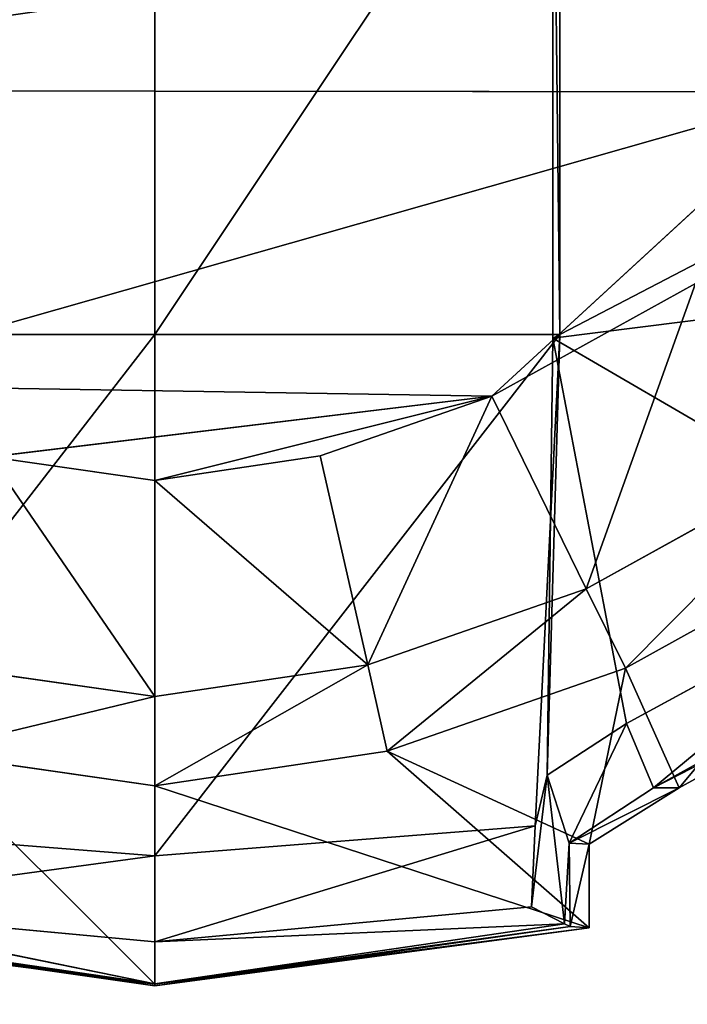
# Model space of a CAD drawing. Extents: x 0 to 31, y 0 to 21.2.
# Tile 380 of 574: x 20.158 to 20.618, y 1.983 to 2.661. Entities that reach past the tile are written whole.
import ezdxf

# ---------------------------------------------------------------- set-up
doc = ezdxf.new("R2010")
doc.units = 0
doc.header["$MEASUREMENT"] = 0
doc.layers.get('0').update_dxf_attribs({"color": 13, "linetype": 'CONTINUOUS'})
for name, color, linetype in [('CAST_IRON', 250, 'CONTINUOUS'), ('GALVANIZED_METAL', 252, 'CONTINUOUS'), ('KNOBS', 252, 'CONTINUOUS')]:
    doc.layers.add(name, color=color, linetype=linetype)

# ---------------------------------------------------------------- blocks, each defined once
blk = doc.blocks.new('NGM5058UC_TRADECAD_DXF')
at = {"layer": 'KNOBS', "color": 0}
for p, q in [((5.0058, -8.18005, 1.16675), (5.0058, -7.75235, 1.16675)), ((5.0058, -8.18005, 1.16675), (5.0058, -7.75235, 1.16675)), ((4.7319, -7.75915, 1.89805), (4.7319, -8.17745, 1.89825)), ((4.7319, -7.75915, 1.89805), (4.7319, -8.17745, 1.89825)), ((5.0106, -7.75915, 1.89805), (5.0106, -8.17745, 1.89825)), ((5.0106, -7.75915, 1.89805), (5.0106, -8.17745, 1.89825)), ((4.2725, -8.00945, 0.38585), (5.1918, -8.01045, 0.38585)), ((4.2725, -8.00945, 0.38585), (5.1918, -8.01045, 0.38585)), ((5.1918, -8.01045, 0.38585), (4.9639, -8.21995, 0.38585)), ((5.1918, -8.01045, 0.38585), (4.9639, -8.21995, 0.38585)), ((5.4304, -8.12655, 1.16675), (5.0058, -8.18005, 1.16675)), ((5.4304, -8.12655, 1.16675), (5.0058, -8.18005, 1.16675)), ((4.9639, -8.21995, 0.38585), (5.104, -8.14235, 0.38585)), ((5.104, -8.14235, 0.59075), (4.9639, -8.21995, 0.59075)), ((5.104, -8.14235, 0.59075), (4.9639, -8.21995, 0.59075)), ((4.9639, -8.21995, 0.38585), (5.104, -8.14235, 0.38585)), ((4.4532, -8.17745, 1.89825), (4.7319, -8.17745, 1.89825)), ((4.4532, -8.17745, 1.89825), (4.7319, -8.17745, 1.89825)), ((4.7319, -8.53645, 1.89825), (4.7319, -8.17745, 1.89825)), ((4.7319, -8.17745, 1.89825), (5.0106, -8.17745, 1.89825)), ((4.7319, -8.53645, 1.89825), (4.7319, -8.17745, 1.89825)), ((4.7319, -8.17745, 1.89825), (5.0106, -8.17745, 1.89825)), ((5.0106, -8.17745, 1.89825), (4.9938, -8.51575, 1.89835)), ((5.0106, -8.17745, 1.89825), (4.9938, -8.51575, 1.89835)), ((5.0106, -8.17745, 1.89825), (5.0019, -8.48095, 1.16675)), ((5.0106, -8.17745, 1.89825), (5.0019, -8.48095, 1.16675)), ((5.0019, -8.48095, 1.16675), (5.0058, -8.18005, 1.16675)), ((5.0019, -8.48095, 1.16675), (5.0058, -8.18005, 1.16675)), ((5.0058, -8.18005, 1.16675), (5.0106, -8.17745, 1.89825)), ((5.0058, -8.18005, 1.16675), (5.0106, -8.17745, 1.89825)), ((5.0058, -8.18005, 1.16675), (5.2661, -8.33145, 1.16675)), ((5.0058, -8.18005, 1.16675), (5.2661, -8.33145, 1.16675)), ((4.9639, -8.21995, 0.38585), (4.482, -8.21215, 0.38585)), ((4.9639, -8.21995, 0.38585), (4.482, -8.21215, 0.38585)), ((4.6185, -8.26185, 0.38585), (4.9639, -8.21995, 0.38585)), ((4.6185, -8.26185, 0.38585), (4.9639, -8.21995, 0.38585)), ((4.8456, -8.26115, 0.38585), (4.9639, -8.21995, 0.38585)), ((4.9639, -8.21995, 0.59075), (4.8456, -8.26115, 0.59075)), ((4.9639, -8.21995, 0.59075), (4.8456, -8.26115, 0.59075)), ((4.8456, -8.26115, 0.38585), (4.9639, -8.21995, 0.38585)), ((4.9639, -8.21995, 0.59075), (5.0288, -8.35265, 0.59075)), ((4.9639, -8.21995, 0.59075), (5.0288, -8.35265, 0.59075)), ((4.9639, -8.21995, 0.59075), (4.9639, -8.21995, 0.38585)), ((4.9639, -8.21995, 0.59075), (4.9639, -8.21995, 0.38585)), ((5.0288, -8.35265, 0.59075), (5.2094, -8.25255, 0.59075)), ((5.0288, -8.35265, 0.80005), (5.2094, -8.25255, 0.80005)), ((5.0288, -8.35265, 0.59075), (5.2094, -8.25255, 0.59075)), ((5.0288, -8.35265, 0.80005), (5.2094, -8.25255, 0.80005)), ((4.6185, -8.26185, 0.38585), (4.7319, -8.27805, 0.38585)), ((4.7319, -8.27805, 0.59075), (4.6185, -8.26185, 0.59075)), ((4.7319, -8.27805, 0.59075), (4.6185, -8.26185, 0.59075)), ((4.6185, -8.26185, 0.38585), (4.7319, -8.27805, 0.38585)), ((4.7319, -8.27805, 0.38585), (4.8456, -8.26115, 0.38585)), ((4.8456, -8.26115, 0.59075), (4.7319, -8.27805, 0.59075)), ((4.8456, -8.26115, 0.59075), (4.7319, -8.27805, 0.59075)), ((4.7319, -8.27805, 0.38585), (4.8456, -8.26115, 0.38585)), ((4.8785, -8.40495, 0.59075), (4.8456, -8.26115, 0.59075)), ((4.8785, -8.40495, 0.59075), (4.8456, -8.26115, 0.59075)), ((4.8456, -8.26115, 0.59075), (4.8456, -8.26115, 0.38585)), ((4.8456, -8.26115, 0.59075), (4.8456, -8.26115, 0.38585)), ((4.7319, -8.27805, 0.59075), (4.7319, -8.42685, 0.59075)), ((4.7319, -8.27805, 0.59075), (4.7319, -8.42685, 0.59075)), ((4.7319, -8.27805, 0.59075), (4.7319, -8.27805, 0.38585)), ((4.7319, -8.27805, 0.59075), (4.7319, -8.27805, 0.38585)), ((5.2531, -8.29805, 0.90625), (5.056, -8.40725, 0.90625)), ((5.2531, -8.29805, 0.90625), (5.056, -8.40725, 0.90625)), ((5.2661, -8.33145, 1.16675), (5.0565, -8.44535, 1.16675)), ((5.2661, -8.33145, 1.16675), (5.0565, -8.44535, 1.16675)), ((4.8785, -8.40495, 0.59075), (5.0288, -8.35265, 0.59075)), ((5.0288, -8.35265, 0.80005), (4.8785, -8.40495, 0.80005)), ((5.0288, -8.35265, 0.80005), (4.8785, -8.40495, 0.80005)), ((4.8785, -8.40495, 0.59075), (5.0288, -8.35265, 0.59075)), ((5.0288, -8.35265, 0.59075), (5.0288, -8.35265, 0.80005)), ((5.056, -8.40725, 0.90625), (5.0288, -8.35265, 0.80005)), ((5.056, -8.40725, 0.90625), (5.0288, -8.35265, 0.80005)), ((5.0288, -8.35265, 0.59075), (5.0288, -8.35265, 0.80005)), ((5.2943, -8.36795, 1.12645), (5.0751, -8.48975, 1.12645)), ((5.2943, -8.36795, 1.12645), (5.0751, -8.48975, 1.12645)), ((5.3159, -8.36615, 0.90625), (5.0929, -8.48975, 0.90625)), ((5.3159, -8.36615, 0.90625), (5.0929, -8.48975, 0.90625)), ((4.5853, -8.40585, 0.59075), (4.7319, -8.42685, 0.59075)), ((4.5853, -8.40585, 0.80005), (4.7319, -8.42685, 0.80005)), ((4.5853, -8.40585, 0.59075), (4.7319, -8.42685, 0.59075)), ((4.5853, -8.40585, 0.80005), (4.7319, -8.42685, 0.80005)), ((4.7319, -8.42685, 0.59075), (4.8785, -8.40495, 0.59075)), ((4.7319, -8.42685, 0.80005), (4.8785, -8.40495, 0.80005)), ((4.7319, -8.42685, 0.59075), (4.8785, -8.40495, 0.59075)), ((4.7319, -8.42685, 0.80005), (4.8785, -8.40495, 0.80005)), ((4.8785, -8.40495, 0.80005), (4.8785, -8.40495, 0.59075)), ((4.8785, -8.40495, 0.80005), (4.8919, -8.46445, 0.90625)), ((4.8785, -8.40495, 0.80005), (4.8919, -8.46445, 0.90625)), ((4.8785, -8.40495, 0.80005), (4.8785, -8.40495, 0.59075)), ((5.056, -8.40725, 0.90625), (4.8919, -8.46445, 0.90625)), ((5.056, -8.40725, 0.90625), (4.8919, -8.46445, 0.90625)), ((5.0929, -8.48975, 0.90625), (5.056, -8.40725, 0.90625)), ((5.0929, -8.48975, 0.90625), (5.056, -8.40725, 0.90625)), ((4.7319, -8.42685, 0.59075), (4.7319, -8.42685, 0.80005)), ((4.7319, -8.42685, 0.59075), (4.7319, -8.42685, 0.80005)), ((4.7319, -8.48825, 0.90625), (4.7319, -8.42685, 0.80005)), ((4.7319, -8.48825, 0.90625), (4.7319, -8.42685, 0.80005)), ((5.0565, -8.44535, 1.16675), (5.0019, -8.48095, 1.16675)), ((5.0565, -8.44535, 1.16675), (5.0019, -8.48095, 1.16675)), ((5.0751, -8.48975, 1.12645), (5.0565, -8.44535, 1.16675)), ((5.0751, -8.48975, 1.12645), (5.0565, -8.44535, 1.16675)), ((4.7319, -8.48825, 0.90625), (4.5718, -8.46535, 0.90625)), ((4.7319, -8.48825, 0.90625), (4.5718, -8.46535, 0.90625)), ((4.8919, -8.46445, 0.90625), (4.7319, -8.48825, 0.90625)), ((4.8919, -8.46445, 0.90625), (4.7319, -8.48825, 0.90625)), ((5.0309, -8.52835, 0.90625), (4.8919, -8.46445, 0.90625)), ((4.8919, -8.46445, 0.90625), (5.0309, -8.58605, 0.90625)), ((4.8919, -8.46445, 0.90625), (5.0309, -8.58605, 0.90625)), ((5.0309, -8.52835, 0.90625), (4.8919, -8.46445, 0.90625)), ((4.9911, -8.57165, 1.89845), (5.0019, -8.48095, 1.16675)), ((4.9911, -8.57165, 1.89845), (5.0019, -8.48095, 1.16675)), ((5.0019, -8.48095, 1.16675), (4.9938, -8.51575, 1.89835)), ((5.0019, -8.48095, 1.16675), (4.9938, -8.51575, 1.89835)), ((5.0171, -8.52775, 1.12645), (5.0019, -8.48095, 1.16675)), ((5.0019, -8.48095, 1.16675), (5.0139, -8.58335, 1.16625)), ((5.0171, -8.52775, 1.12645), (5.0019, -8.48095, 1.16675)), ((5.0019, -8.48095, 1.16675), (5.0139, -8.58335, 1.16625)), ((4.7319, -8.62485, 0.90625), (4.7319, -8.48825, 0.90625)), ((4.7319, -8.62485, 0.90625), (4.7319, -8.48825, 0.90625)), ((5.0171, -8.52775, 1.12645), (5.0751, -8.48975, 1.12645)), ((5.0171, -8.52775, 1.12645), (5.0751, -8.48975, 1.12645)), ((5.0929, -8.48975, 0.90625), (5.0309, -8.52835, 0.90625)), ((5.0929, -8.48975, 0.90625), (5.0309, -8.52835, 0.90625)), ((5.0929, -8.48975, 0.90625), (5.0751, -8.48975, 1.12645)), ((5.0929, -8.48975, 0.90625), (5.0751, -8.48975, 1.12645)), ((4.7319, -8.53645, 1.89825), (4.4699, -8.51575, 1.89845)), ((4.7319, -8.53645, 1.89825), (4.4699, -8.51575, 1.89845)), ((4.9938, -8.51575, 1.89835), (4.7319, -8.53645, 1.89825)), ((4.9938, -8.51575, 1.89835), (4.7319, -8.53645, 1.89825)), ((4.9938, -8.51575, 1.89835), (4.9911, -8.57165, 1.89845)), ((4.9938, -8.51575, 1.89835), (4.9911, -8.57165, 1.89845)), ((5.0139, -8.58335, 1.16625), (5.0171, -8.52775, 1.12645)), ((5.0139, -8.58335, 1.16625), (5.0171, -8.52775, 1.12645)), ((5.0309, -8.52835, 0.90625), (5.0171, -8.52775, 1.12645)), ((5.0179, -8.58505, 1.12635), (5.0171, -8.52775, 1.12645)), ((5.0309, -8.52835, 0.90625), (5.0171, -8.52775, 1.12645)), ((5.0179, -8.58505, 1.12635), (5.0171, -8.52775, 1.12645)), ((5.0309, -8.52835, 0.90625), (5.0309, -8.58605, 0.90625)), ((5.0309, -8.52835, 0.90625), (5.0309, -8.58605, 0.90625)), ((4.7319, -8.53645, 1.89825), (4.7319, -8.59575, 1.89835)), ((4.7319, -8.53645, 1.89825), (4.7319, -8.59575, 1.89835)), ((4.7319, -8.59575, 1.89835), (4.4727, -8.57165, 1.89855)), ((4.4727, -8.57165, 1.89855), (4.7319, -8.62465, 1.16625)), ((4.7319, -8.59575, 1.89835), (4.4727, -8.57165, 1.89855)), ((4.4727, -8.57165, 1.89855), (4.7319, -8.62465, 1.16625)), ((4.9911, -8.57165, 1.89845), (4.7319, -8.59575, 1.89835)), ((4.9911, -8.57165, 1.89845), (4.7319, -8.59575, 1.89835)), ((5.0139, -8.58335, 1.16625), (4.9911, -8.57165, 1.89845)), ((5.0139, -8.58335, 1.16625), (4.9911, -8.57165, 1.89845)), ((4.4329, -8.58605, 0.90625), (4.7319, -8.62485, 0.90625)), ((4.4329, -8.58605, 0.90625), (4.7319, -8.62485, 0.90625)), ((4.7319, -8.62585, 1.12635), (4.4458, -8.58515, 1.12635)), ((4.7319, -8.62585, 1.12635), (4.4458, -8.58515, 1.12635)), ((4.4499, -8.58335, 1.16625), (4.7319, -8.62465, 1.16625)), ((4.4499, -8.58335, 1.16625), (4.7319, -8.62465, 1.16625)), ((4.7319, -8.62465, 1.16625), (5.0139, -8.58335, 1.16625)), ((4.7319, -8.59575, 1.89835), (5.0139, -8.58335, 1.16625)), ((4.7319, -8.62465, 1.16625), (5.0139, -8.58335, 1.16625)), ((4.7319, -8.59575, 1.89835), (5.0139, -8.58335, 1.16625)), ((4.7319, -8.62585, 1.12635), (5.0179, -8.58505, 1.12635)), ((4.7319, -8.62585, 1.12635), (5.0179, -8.58505, 1.12635)), ((5.0309, -8.58605, 0.90625), (4.7319, -8.62485, 0.90625)), ((5.0309, -8.58605, 0.90625), (4.7319, -8.62485, 0.90625)), ((5.0139, -8.58335, 1.16625), (5.0179, -8.58505, 1.12635)), ((5.0139, -8.58335, 1.16625), (5.0179, -8.58505, 1.12635)), ((5.0309, -8.58605, 0.90625), (5.0179, -8.58505, 1.12635)), ((5.0309, -8.58605, 0.90625), (5.0179, -8.58505, 1.12635)), ((4.7319, -8.59575, 1.89835), (4.7319, -8.62465, 1.16625)), ((4.7319, -8.59575, 1.89835), (4.7319, -8.62465, 1.16625)), ((4.7319, -8.62465, 1.16625), (4.7319, -8.62585, 1.12635)), ((4.7319, -8.62465, 1.16625), (4.7319, -8.62585, 1.12635)), ((4.7319, -8.62485, 0.90625), (4.7319, -8.62585, 1.12635)), ((4.7319, -8.62485, 0.90625), (4.7319, -8.62585, 1.12635))]:
    blk.add_line(p, q, dxfattribs=at)
at = {"layer": 'CAST_IRON', "color": 0}
mesh = blk.add_polyface(dxfattribs=at)
corners = [(-6.3929, -5.77405, 0.58145), (6.2138, -5.87025, 0.58145), (-7.348, -9.18255, 0.58145), (5.9703, -5.77405, 0.58145)]
mesh.append_faces([[corners[k] for k in face] for face in [(0, 1, 2), (1, 0, 3)]], dxfattribs={"vtx0": -1, "color": 0})
mesh = blk.add_polyface(dxfattribs=at)
corners = [(6.3871, -5.99295, 0.58145), (-7.348, -9.18255, 0.58145), (6.2138, -5.87025, 0.58145)]
mesh.append_faces([[corners[k] for k in face] for face in [(0, 1, 2)]], dxfattribs={"color": 0})
mesh = blk.add_polyface(dxfattribs=at)
corners = [(6.4994, -6.14695, 0.58145), (-7.348, -9.18255, 0.58145), (6.3871, -5.99295, 0.58145)]
mesh.append_faces([[corners[k] for k in face] for face in [(0, 1, 2)]], dxfattribs={"color": 0})
mesh = blk.add_polyface(dxfattribs=at)
corners = [(6.5572, -6.27685, 0.57605), (-7.348, -9.18255, 0.58145), (6.4994, -6.14695, 0.58145)]
mesh.append_faces([[corners[k] for k in face] for face in [(0, 1, 2)]], dxfattribs={"color": 0})
mesh = blk.add_polyface(dxfattribs=at)
corners = [(6.5715, -6.39075, 0.58145), (-7.348, -9.18255, 0.58145), (6.5572, -6.27685, 0.57605)]
mesh.append_faces([[corners[k] for k in face] for face in [(0, 1, 2)]], dxfattribs={"color": 0})
mesh = blk.add_polyface(dxfattribs=at)
corners = [(6.5869, -9.17585, 0.58145), (-7.348, -9.18255, 0.58145), (6.5715, -6.39075, 0.58145)]
mesh.append_faces([[corners[k] for k in face] for face in [(0, 1, 2)]], dxfattribs={"color": 0})
at = {"layer": 'GALVANIZED_METAL', "color": 0}
mesh = blk.add_polyface(dxfattribs=at)
corners = [(-14.2165, -9.41305, -1.89865), (14.216, 9.40775, -1.89865), (-14.3866, -9.24295, -1.89865), (14.386, 9.23775, -1.89865)]
mesh.append_faces([[corners[k] for k in face] for face in [(0, 1, 2), (1, 0, 3)]], dxfattribs={"vtx0": -1, "color": 0})
mesh = blk.add_polyface(dxfattribs=at)
corners = [(14.216, 9.40775, -1.89865), (-14.2165, 9.40775, -1.89865), (-14.3866, -9.24295, -1.89865)]
mesh.append_faces([[corners[k] for k in face] for face in [(0, 1, 2)]], dxfattribs={"color": 0})
mesh = blk.add_polyface(dxfattribs=at)
corners = [(14.386, 9.23775, -1.89865), (-14.2165, -9.41305, -1.89865), (14.2159, -9.41295, -1.89865)]
mesh.append_faces([[corners[k] for k in face] for face in [(0, 1, 2)]], dxfattribs={"color": 0})
at = {"layer": 'KNOBS', "color": 0}
mesh = blk.add_polyface(dxfattribs=at)
corners = [(4.2725, -8.00945, 0.38585), (5.1283, -7.43055, 0.38585), (4.226, -7.87015, 0.38585), (5.21, -7.55605, 0.38585)]
mesh.append_faces([[corners[k] for k in face] for face in [(0, 1, 2), (1, 0, 3)]], dxfattribs={"vtx0": -1, "color": 0})
mesh = blk.add_polyface(dxfattribs=at)
corners = [(5.2385, -7.87015, 0.38585), (5.21, -7.55605, 0.38585), (4.2725, -8.00945, 0.38585), (5.2497, -7.71865, 0.38585)]
mesh.append_faces([[corners[k] for k in face] for face in [(0, 1, 2), (1, 0, 3)]], dxfattribs={"vtx0": -1, "color": 0})
mesh = blk.add_polyface(dxfattribs=at)
corners = [(5.5, -7.92255, 1.16675), (5.0058, -8.18005, 1.16675), (5.0058, -7.75235, 1.16675), (5.4304, -8.12655, 1.16675)]
mesh.append_faces([[corners[k] for k in face] for face in [(0, 1, 2), (1, 0, 3)]], dxfattribs={"vtx0": -1, "color": 0})
mesh = blk.add_polyface(dxfattribs=at)
corners = [(5.0106, -8.17745, 1.89825), (5.0058, -7.75235, 1.16675), (5.0058, -8.18005, 1.16675), (5.0106, -7.75915, 1.89805)]
mesh.append_faces([[corners[k] for k in face] for face in [(0, 1, 2), (1, 0, 3)]], dxfattribs={"vtx0": -1, "color": 0})
mesh = blk.add_polyface(dxfattribs=at)
corners = [(4.7319, -7.75915, 1.89805), (4.4532, -8.17745, 1.89825), (4.4532, -7.75915, 1.89805), (4.7319, -8.17745, 1.89825)]
mesh.append_faces([[corners[k] for k in face] for face in [(0, 1, 2), (1, 0, 3)]], dxfattribs={"vtx0": -1, "color": 0})
mesh = blk.add_polyface(dxfattribs=at)
corners = [(5.0106, -7.75915, 1.89805), (4.7319, -8.17745, 1.89825), (4.7319, -7.75915, 1.89805), (5.0106, -8.17745, 1.89825)]
mesh.append_faces([[corners[k] for k in face] for face in [(0, 1, 2), (1, 0, 3)]], dxfattribs={"vtx0": -1, "color": 0})
mesh = blk.add_polyface(dxfattribs=at)
corners = [(5.2385, -7.87015, 0.38585), (4.2725, -8.00945, 0.38585), (5.1918, -8.01045, 0.38585)]
mesh.append_faces([[corners[k] for k in face] for face in [(0, 1, 2)]], dxfattribs={"color": 0})
mesh = blk.add_polyface(dxfattribs=at)
corners = [(4.482, -8.21215, 0.38585), (5.1918, -8.01045, 0.38585), (4.2725, -8.00945, 0.38585), (4.9639, -8.21995, 0.38585)]
mesh.append_faces([[corners[k] for k in face] for face in [(0, 1, 2), (1, 0, 3)]], dxfattribs={"vtx0": -1, "color": 0})
mesh = blk.add_polyface(dxfattribs=at)
corners = [(5.1918, -8.01045, 0.38585), (4.9639, -8.21995, 0.38585), (5.104, -8.14235, 0.38585)]
mesh.append_faces([[corners[k] for k in face] for face in [(0, 1, 2)]], dxfattribs={"color": 0})
mesh = blk.add_polyface(dxfattribs=at)
corners = [(5.4304, -8.12655, 1.16675), (5.2661, -8.33145, 1.16675), (5.0058, -8.18005, 1.16675)]
mesh.append_faces([[corners[k] for k in face] for face in [(0, 1, 2)]], dxfattribs={"color": 0})
mesh = blk.add_polyface(dxfattribs=at)
corners = [(5.0288, -8.35265, 0.59075), (5.104, -8.14235, 0.59075), (4.9639, -8.21995, 0.59075), (5.2094, -8.25255, 0.59075)]
mesh.append_faces([[corners[k] for k in face] for face in [(0, 1, 2), (1, 0, 3)]], dxfattribs={"vtx0": -1, "color": 0})
mesh = blk.add_polyface(dxfattribs=at)
corners = [(4.9639, -8.21995, 0.59075), (5.104, -8.14235, 0.38585), (4.9639, -8.21995, 0.38585), (5.104, -8.14235, 0.59075)]
mesh.append_faces([[corners[k] for k in face] for face in [(0, 1, 2), (1, 0, 3)]], dxfattribs={"vtx0": -1, "color": 0})
mesh = blk.add_polyface(dxfattribs=at)
corners = [(4.7319, -8.17745, 1.89825), (4.4699, -8.51575, 1.89845), (4.4532, -8.17745, 1.89825), (4.7319, -8.53645, 1.89825)]
mesh.append_faces([[corners[k] for k in face] for face in [(0, 1, 2), (1, 0, 3)]], dxfattribs={"vtx0": -1, "color": 0})
mesh = blk.add_polyface(dxfattribs=at)
corners = [(5.0106, -8.17745, 1.89825), (4.7319, -8.53645, 1.89825), (4.7319, -8.17745, 1.89825), (4.9938, -8.51575, 1.89835)]
mesh.append_faces([[corners[k] for k in face] for face in [(0, 1, 2), (1, 0, 3)]], dxfattribs={"vtx0": -1, "color": 0})
mesh = blk.add_polyface(dxfattribs=at)
corners = [(5.0106, -8.17745, 1.89825), (5.0019, -8.48095, 1.16675), (4.9938, -8.51575, 1.89835)]
mesh.append_faces([[corners[k] for k in face] for face in [(0, 1, 2)]], dxfattribs={"color": 0})
mesh = blk.add_polyface(dxfattribs=at)
corners = [(5.0106, -8.17745, 1.89825), (5.0058, -8.18005, 1.16675), (5.0019, -8.48095, 1.16675)]
mesh.append_faces([[corners[k] for k in face] for face in [(0, 1, 2)]], dxfattribs={"color": 0})
mesh = blk.add_polyface(dxfattribs=at)
corners = [(5.0058, -8.18005, 1.16675), (5.0565, -8.44535, 1.16675), (5.0019, -8.48095, 1.16675), (5.2661, -8.33145, 1.16675)]
mesh.append_faces([[corners[k] for k in face] for face in [(0, 1, 2), (1, 0, 3)]], dxfattribs={"vtx0": -1, "color": 0})
mesh = blk.add_polyface(dxfattribs=at)
corners = [(4.9639, -8.21995, 0.38585), (4.482, -8.21215, 0.38585), (4.6185, -8.26185, 0.38585)]
mesh.append_faces([[corners[k] for k in face] for face in [(0, 1, 2)]], dxfattribs={"color": 0})
mesh = blk.add_polyface(dxfattribs=at)
corners = [(4.7319, -8.27805, 0.38585), (4.9639, -8.21995, 0.38585), (4.6185, -8.26185, 0.38585), (4.8456, -8.26115, 0.38585)]
mesh.append_faces([[corners[k] for k in face] for face in [(0, 1, 2), (1, 0, 3)]], dxfattribs={"vtx0": -1, "color": 0})
mesh = blk.add_polyface(dxfattribs=at)
corners = [(4.8785, -8.40495, 0.59075), (4.9639, -8.21995, 0.59075), (4.8456, -8.26115, 0.59075), (5.0288, -8.35265, 0.59075)]
mesh.append_faces([[corners[k] for k in face] for face in [(0, 1, 2), (1, 0, 3)]], dxfattribs={"vtx0": -1, "color": 0})
mesh = blk.add_polyface(dxfattribs=at)
corners = [(4.8456, -8.26115, 0.59075), (4.9639, -8.21995, 0.38585), (4.8456, -8.26115, 0.38585), (4.9639, -8.21995, 0.59075)]
mesh.append_faces([[corners[k] for k in face] for face in [(0, 1, 2), (1, 0, 3)]], dxfattribs={"vtx0": -1, "color": 0})
mesh = blk.add_polyface(dxfattribs=at)
corners = [(5.0288, -8.35265, 0.80005), (5.2094, -8.25255, 0.59075), (5.0288, -8.35265, 0.59075), (5.2094, -8.25255, 0.80005)]
mesh.append_faces([[corners[k] for k in face] for face in [(0, 1, 2), (1, 0, 3)]], dxfattribs={"vtx0": -1, "color": 0})
mesh = blk.add_polyface(dxfattribs=at)
corners = [(5.056, -8.40725, 0.90625), (5.2094, -8.25255, 0.80005), (5.0288, -8.35265, 0.80005), (5.2531, -8.29805, 0.90625)]
mesh.append_faces([[corners[k] for k in face] for face in [(0, 1, 2), (1, 0, 3)]], dxfattribs={"vtx0": -1, "color": 0})
mesh = blk.add_polyface(dxfattribs=at)
corners = [(4.7319, -8.42685, 0.59075), (4.6185, -8.26185, 0.59075), (4.5853, -8.40585, 0.59075), (4.7319, -8.27805, 0.59075)]
mesh.append_faces([[corners[k] for k in face] for face in [(0, 1, 2), (1, 0, 3)]], dxfattribs={"vtx0": -1, "color": 0})
mesh = blk.add_polyface(dxfattribs=at)
corners = [(4.6185, -8.26185, 0.59075), (4.7319, -8.27805, 0.38585), (4.6185, -8.26185, 0.38585), (4.7319, -8.27805, 0.59075)]
mesh.append_faces([[corners[k] for k in face] for face in [(0, 1, 2), (1, 0, 3)]], dxfattribs={"vtx0": -1, "color": 0})
mesh = blk.add_polyface(dxfattribs=at)
corners = [(4.8785, -8.40495, 0.59075), (4.7319, -8.27805, 0.59075), (4.7319, -8.42685, 0.59075), (4.8456, -8.26115, 0.59075)]
mesh.append_faces([[corners[k] for k in face] for face in [(0, 1, 2), (1, 0, 3)]], dxfattribs={"vtx0": -1, "color": 0})
mesh = blk.add_polyface(dxfattribs=at)
corners = [(4.7319, -8.27805, 0.59075), (4.8456, -8.26115, 0.38585), (4.7319, -8.27805, 0.38585), (4.8456, -8.26115, 0.59075)]
mesh.append_faces([[corners[k] for k in face] for face in [(0, 1, 2), (1, 0, 3)]], dxfattribs={"vtx0": -1, "color": 0})
mesh = blk.add_polyface(dxfattribs=at)
corners = [(5.0929, -8.48975, 0.90625), (5.2531, -8.29805, 0.90625), (5.056, -8.40725, 0.90625), (5.3159, -8.36615, 0.90625)]
mesh.append_faces([[corners[k] for k in face] for face in [(0, 1, 2), (1, 0, 3)]], dxfattribs={"vtx0": -1, "color": 0})
mesh = blk.add_polyface(dxfattribs=at)
corners = [(5.2661, -8.33145, 1.16675), (5.0751, -8.48975, 1.12645), (5.0565, -8.44535, 1.16675)]
mesh.append_faces([[corners[k] for k in face] for face in [(0, 1, 2)]], dxfattribs={"color": 0})
mesh = blk.add_polyface(dxfattribs=at)
corners = [(5.2943, -8.36795, 1.12645), (5.0751, -8.48975, 1.12645), (5.2661, -8.33145, 1.16675)]
mesh.append_faces([[corners[k] for k in face] for face in [(0, 1, 2)]], dxfattribs={"color": 0})
mesh = blk.add_polyface(dxfattribs=at)
corners = [(4.8919, -8.46445, 0.90625), (5.0288, -8.35265, 0.80005), (4.8785, -8.40495, 0.80005), (5.056, -8.40725, 0.90625)]
mesh.append_faces([[corners[k] for k in face] for face in [(0, 1, 2), (1, 0, 3)]], dxfattribs={"vtx0": -1, "color": 0})
mesh = blk.add_polyface(dxfattribs=at)
corners = [(4.8785, -8.40495, 0.80005), (5.0288, -8.35265, 0.59075), (4.8785, -8.40495, 0.59075), (5.0288, -8.35265, 0.80005)]
mesh.append_faces([[corners[k] for k in face] for face in [(0, 1, 2), (1, 0, 3)]], dxfattribs={"vtx0": -1, "color": 0})
mesh = blk.add_polyface(dxfattribs=at)
corners = [(5.0751, -8.48975, 1.12645), (5.3159, -8.36615, 0.90625), (5.0929, -8.48975, 0.90625)]
mesh.append_faces([[corners[k] for k in face] for face in [(0, 1, 2)]], dxfattribs={"color": 0})
mesh = blk.add_polyface(dxfattribs=at)
corners = [(5.2943, -8.36795, 1.12645), (5.3159, -8.36615, 0.90625), (5.0751, -8.48975, 1.12645)]
mesh.append_faces([[corners[k] for k in face] for face in [(0, 1, 2)]], dxfattribs={"color": 0})
mesh = blk.add_polyface(dxfattribs=at)
corners = [(4.5718, -8.46535, 0.90625), (4.7319, -8.42685, 0.80005), (4.5853, -8.40585, 0.80005), (4.7319, -8.48825, 0.90625)]
mesh.append_faces([[corners[k] for k in face] for face in [(0, 1, 2), (1, 0, 3)]], dxfattribs={"vtx0": -1, "color": 0})
mesh = blk.add_polyface(dxfattribs=at)
corners = [(4.5853, -8.40585, 0.80005), (4.7319, -8.42685, 0.59075), (4.5853, -8.40585, 0.59075), (4.7319, -8.42685, 0.80005)]
mesh.append_faces([[corners[k] for k in face] for face in [(0, 1, 2), (1, 0, 3)]], dxfattribs={"vtx0": -1, "color": 0})
mesh = blk.add_polyface(dxfattribs=at)
corners = [(4.7319, -8.42685, 0.80005), (4.8785, -8.40495, 0.59075), (4.7319, -8.42685, 0.59075), (4.8785, -8.40495, 0.80005)]
mesh.append_faces([[corners[k] for k in face] for face in [(0, 1, 2), (1, 0, 3)]], dxfattribs={"vtx0": -1, "color": 0})
mesh = blk.add_polyface(dxfattribs=at)
corners = [(4.7319, -8.48825, 0.90625), (4.8785, -8.40495, 0.80005), (4.7319, -8.42685, 0.80005), (4.8919, -8.46445, 0.90625)]
mesh.append_faces([[corners[k] for k in face] for face in [(0, 1, 2), (1, 0, 3)]], dxfattribs={"vtx0": -1, "color": 0})
mesh = blk.add_polyface(dxfattribs=at)
corners = [(5.0309, -8.52835, 0.90625), (5.056, -8.40725, 0.90625), (4.8919, -8.46445, 0.90625), (5.0929, -8.48975, 0.90625)]
mesh.append_faces([[corners[k] for k in face] for face in [(0, 1, 2), (1, 0, 3)]], dxfattribs={"vtx0": -1, "color": 0})
mesh = blk.add_polyface(dxfattribs=at)
corners = [(5.0565, -8.44535, 1.16675), (5.0171, -8.52775, 1.12645), (5.0019, -8.48095, 1.16675)]
mesh.append_faces([[corners[k] for k in face] for face in [(0, 1, 2)]], dxfattribs={"color": 0})
mesh = blk.add_polyface(dxfattribs=at)
corners = [(5.0751, -8.48975, 1.12645), (5.0171, -8.52775, 1.12645), (5.0565, -8.44535, 1.16675)]
mesh.append_faces([[corners[k] for k in face] for face in [(0, 1, 2)]], dxfattribs={"color": 0})
mesh = blk.add_polyface(dxfattribs=at)
corners = [(4.7319, -8.62485, 0.90625), (4.5718, -8.46535, 0.90625), (4.4329, -8.58605, 0.90625), (4.7319, -8.48825, 0.90625)]
mesh.append_faces([[corners[k] for k in face] for face in [(0, 1, 2), (1, 0, 3)]], dxfattribs={"vtx0": -1, "color": 0})
mesh = blk.add_polyface(dxfattribs=at)
corners = [(5.0309, -8.58605, 0.90625), (4.7319, -8.48825, 0.90625), (4.7319, -8.62485, 0.90625), (4.8919, -8.46445, 0.90625)]
mesh.append_faces([[corners[k] for k in face] for face in [(0, 1, 2), (1, 0, 3)]], dxfattribs={"vtx0": -1, "color": 0})
mesh = blk.add_polyface(dxfattribs=at)
corners = [(5.0309, -8.52835, 0.90625), (4.8919, -8.46445, 0.90625), (5.0309, -8.58605, 0.90625)]
mesh.append_faces([[corners[k] for k in face] for face in [(0, 1, 2)]], dxfattribs={"color": 0})
mesh = blk.add_polyface(dxfattribs=at)
corners = [(5.0019, -8.48095, 1.16675), (5.0139, -8.58335, 1.16625), (4.9911, -8.57165, 1.89845)]
mesh.append_faces([[corners[k] for k in face] for face in [(0, 1, 2)]], dxfattribs={"color": 0})
mesh = blk.add_polyface(dxfattribs=at)
corners = [(5.0019, -8.48095, 1.16675), (4.9911, -8.57165, 1.89845), (4.9938, -8.51575, 1.89835)]
mesh.append_faces([[corners[k] for k in face] for face in [(0, 1, 2)]], dxfattribs={"color": 0})
mesh = blk.add_polyface(dxfattribs=at)
corners = [(5.0019, -8.48095, 1.16675), (5.0171, -8.52775, 1.12645), (5.0139, -8.58335, 1.16625)]
mesh.append_faces([[corners[k] for k in face] for face in [(0, 1, 2)]], dxfattribs={"color": 0})
mesh = blk.add_polyface(dxfattribs=at)
corners = [(5.0171, -8.52775, 1.12645), (5.0929, -8.48975, 0.90625), (5.0309, -8.52835, 0.90625)]
mesh.append_faces([[corners[k] for k in face] for face in [(0, 1, 2)]], dxfattribs={"color": 0})
mesh = blk.add_polyface(dxfattribs=at)
corners = [(5.0751, -8.48975, 1.12645), (5.0929, -8.48975, 0.90625), (5.0171, -8.52775, 1.12645)]
mesh.append_faces([[corners[k] for k in face] for face in [(0, 1, 2)]], dxfattribs={"color": 0})
mesh = blk.add_polyface(dxfattribs=at)
corners = [(4.7319, -8.53645, 1.89825), (4.4727, -8.57165, 1.89855), (4.4699, -8.51575, 1.89845), (4.7319, -8.59575, 1.89835)]
mesh.append_faces([[corners[k] for k in face] for face in [(0, 1, 2), (1, 0, 3)]], dxfattribs={"vtx0": -1, "color": 0})
mesh = blk.add_polyface(dxfattribs=at)
corners = [(4.9938, -8.51575, 1.89835), (4.7319, -8.59575, 1.89835), (4.7319, -8.53645, 1.89825), (4.9911, -8.57165, 1.89845)]
mesh.append_faces([[corners[k] for k in face] for face in [(0, 1, 2), (1, 0, 3)]], dxfattribs={"vtx0": -1, "color": 0})
mesh = blk.add_polyface(dxfattribs=at)
corners = [(5.0171, -8.52775, 1.12645), (5.0179, -8.58505, 1.12635), (5.0139, -8.58335, 1.16625)]
mesh.append_faces([[corners[k] for k in face] for face in [(0, 1, 2)]], dxfattribs={"color": 0})
mesh = blk.add_polyface(dxfattribs=at)
corners = [(5.0171, -8.52775, 1.12645), (5.0309, -8.52835, 0.90625), (5.0179, -8.58505, 1.12635)]
mesh.append_faces([[corners[k] for k in face] for face in [(0, 1, 2)]], dxfattribs={"color": 0})
mesh = blk.add_polyface(dxfattribs=at)
corners = [(5.0309, -8.52835, 0.90625), (5.0309, -8.58605, 0.90625), (5.0179, -8.58505, 1.12635)]
mesh.append_faces([[corners[k] for k in face] for face in [(0, 1, 2)]], dxfattribs={"color": 0})
mesh = blk.add_polyface(dxfattribs=at)
corners = [(4.4727, -8.57165, 1.89855), (4.7319, -8.62465, 1.16625), (4.4499, -8.58335, 1.16625)]
mesh.append_faces([[corners[k] for k in face] for face in [(0, 1, 2)]], dxfattribs={"color": 0})
mesh = blk.add_polyface(dxfattribs=at)
corners = [(4.4727, -8.57165, 1.89855), (4.7319, -8.59575, 1.89835), (4.7319, -8.62465, 1.16625)]
mesh.append_faces([[corners[k] for k in face] for face in [(0, 1, 2)]], dxfattribs={"color": 0})
mesh = blk.add_polyface(dxfattribs=at)
corners = [(4.9911, -8.57165, 1.89845), (5.0139, -8.58335, 1.16625), (4.7319, -8.59575, 1.89835)]
mesh.append_faces([[corners[k] for k in face] for face in [(0, 1, 2)]], dxfattribs={"color": 0})
mesh = blk.add_polyface(dxfattribs=at)
corners = [(4.4458, -8.58515, 1.12635), (4.7319, -8.62485, 0.90625), (4.4329, -8.58605, 0.90625)]
mesh.append_faces([[corners[k] for k in face] for face in [(0, 1, 2)]], dxfattribs={"color": 0})
mesh = blk.add_polyface(dxfattribs=at)
corners = [(4.4499, -8.58335, 1.16625), (4.7319, -8.62585, 1.12635), (4.4458, -8.58515, 1.12635)]
mesh.append_faces([[corners[k] for k in face] for face in [(0, 1, 2)]], dxfattribs={"color": 0})
mesh = blk.add_polyface(dxfattribs=at)
corners = [(4.7319, -8.62585, 1.12635), (4.7319, -8.62485, 0.90625), (4.4458, -8.58515, 1.12635)]
mesh.append_faces([[corners[k] for k in face] for face in [(0, 1, 2)]], dxfattribs={"color": 0})
mesh = blk.add_polyface(dxfattribs=at)
corners = [(4.7319, -8.62465, 1.16625), (4.7319, -8.62585, 1.12635), (4.4499, -8.58335, 1.16625)]
mesh.append_faces([[corners[k] for k in face] for face in [(0, 1, 2)]], dxfattribs={"color": 0})
mesh = blk.add_polyface(dxfattribs=at)
corners = [(5.0139, -8.58335, 1.16625), (5.0179, -8.58505, 1.12635), (4.7319, -8.62465, 1.16625)]
mesh.append_faces([[corners[k] for k in face] for face in [(0, 1, 2)]], dxfattribs={"color": 0})
mesh = blk.add_polyface(dxfattribs=at)
corners = [(4.7319, -8.59575, 1.89835), (5.0139, -8.58335, 1.16625), (4.7319, -8.62465, 1.16625)]
mesh.append_faces([[corners[k] for k in face] for face in [(0, 1, 2)]], dxfattribs={"color": 0})
mesh = blk.add_polyface(dxfattribs=at)
corners = [(5.0179, -8.58505, 1.12635), (5.0309, -8.58605, 0.90625), (4.7319, -8.62585, 1.12635)]
mesh.append_faces([[corners[k] for k in face] for face in [(0, 1, 2)]], dxfattribs={"color": 0})
mesh = blk.add_polyface(dxfattribs=at)
corners = [(4.7319, -8.62465, 1.16625), (5.0179, -8.58505, 1.12635), (4.7319, -8.62585, 1.12635)]
mesh.append_faces([[corners[k] for k in face] for face in [(0, 1, 2)]], dxfattribs={"color": 0})
mesh = blk.add_polyface(dxfattribs=at)
corners = [(4.7319, -8.62585, 1.12635), (5.0309, -8.58605, 0.90625), (4.7319, -8.62485, 0.90625)]
mesh.append_faces([[corners[k] for k in face] for face in [(0, 1, 2)]], dxfattribs={"color": 0})
blk = doc.blocks.new('NGM5058UC_TRADECAD_DWG')
at = {"color": 0}
blk.add_blockref('NGM5058UC_TRADECAD_DXF', (15.5194, 10.62185, 1.89865), dxfattribs=at)

msp = doc.modelspace()

# ---------------------------------------------------------------- block references
at = {"color": 0}
msp.add_blockref('NGM5058UC_TRADECAD_DWG', (0, 0), dxfattribs=at)

doc.saveas('drawing.dxf')
